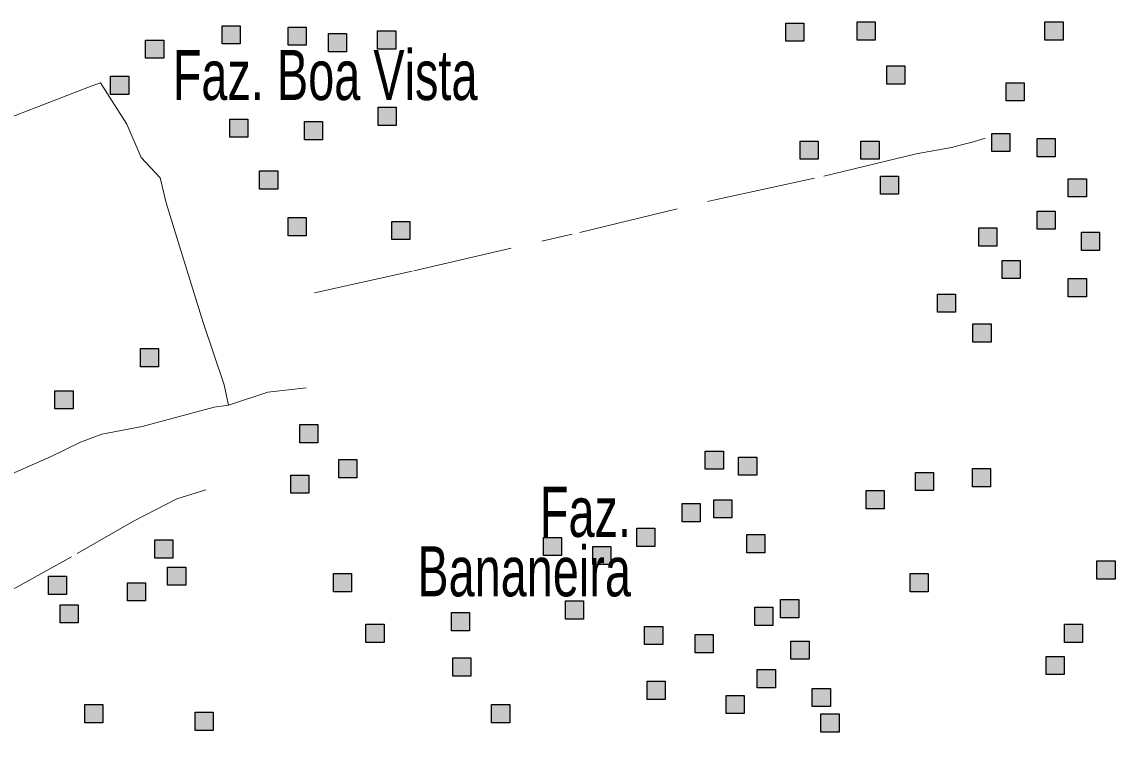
# Model space of a CAD drawing. Extents: x 445.4 to 500, y 8728.7 to 8784.
# Drawn here: x 449.432 to 452.926, y 8730.288 to 8732.567 of the extents above; entities that cross this region are included whole.
import ezdxf
from ezdxf.enums import TextEntityAlignment as Align

# ---------------------------------------------------------------- set-up
doc = ezdxf.new("R2010")
doc.units = 0
doc.header["$LTSCALE"] = 0.064
doc.linetypes.add('DOT_DASHED', pattern=[7.7, 5, -1.2, 0.3, -1.2])
doc.layers.add('2', color=7, linetype='Continuous', lineweight=25)
doc.layers.add('22', color=7, linetype='DOT_DASHED', lineweight=13)
doc.layers.add('61', color=7, linetype='Continuous')

msp = doc.modelspace()

# ---------------------------------------------------------------- hatches: boundary and pattern name
at = {"layer": '2'}
for points in [[(450.0721, 8732.555), (450.1301, 8732.555), (450.1301, 8732.497), (450.0721, 8732.497)], [(450.2833, 8732.5508), (450.3413, 8732.5508), (450.3413, 8732.4928), (450.2833, 8732.4928)], [(450.569, 8732.5384), (450.627, 8732.5384), (450.627, 8732.4804), (450.569, 8732.4804)], [(451.8736, 8732.5633), (451.9316, 8732.5633), (451.9316, 8732.5053), (451.8736, 8732.5053)], [(452.1013, 8732.5674), (452.1593, 8732.5674), (452.1593, 8732.5094), (452.1013, 8732.5094)], [(452.7018, 8732.5674), (452.7598, 8732.5674), (452.7598, 8732.5094), (452.7018, 8732.5094)], [(449.8277, 8732.5094), (449.8857, 8732.5094), (449.8857, 8732.4514), (449.8277, 8732.4514)], [(450.4117, 8732.5301), (450.4697, 8732.5301), (450.4697, 8732.4721), (450.4117, 8732.4721)], [(452.1966, 8732.4265), (452.2546, 8732.4265), (452.2546, 8732.3685), (452.1966, 8732.3685)], [(449.7159, 8732.3934), (449.7739, 8732.3934), (449.7739, 8732.3354), (449.7159, 8732.3354)], [(452.5776, 8732.3727), (452.6356, 8732.3727), (452.6356, 8732.3147), (452.5776, 8732.3147)], [(450.5708, 8732.2943), (450.6288, 8732.2943), (450.6288, 8732.2363), (450.5708, 8732.2363)], [(450.0969, 8732.2566), (450.1549, 8732.2566), (450.1549, 8732.1986), (450.0969, 8732.1986)], [(450.335, 8732.2487), (450.393, 8732.2487), (450.393, 8732.1907), (450.335, 8732.1907)], [(451.9191, 8732.1862), (451.9771, 8732.1862), (451.9771, 8732.1282), (451.9191, 8732.1282)], [(452.1137, 8732.1862), (452.1717, 8732.1862), (452.1717, 8732.1282), (452.1137, 8732.1282)], [(452.532, 8732.2111), (452.59, 8732.2111), (452.59, 8732.1531), (452.532, 8732.1531)], [(452.677, 8732.1945), (452.735, 8732.1945), (452.735, 8732.1365), (452.677, 8732.1365)], [(450.1922, 8732.0909), (450.2502, 8732.0909), (450.2502, 8732.0329), (450.1922, 8732.0329)], [(452.1759, 8732.0743), (452.2339, 8732.0743), (452.2339, 8732.0163), (452.1759, 8732.0163)], [(452.7764, 8732.066), (452.8344, 8732.066), (452.8344, 8732.008), (452.7764, 8732.008)], [(450.2833, 8731.9417), (450.3413, 8731.9417), (450.3413, 8731.8837), (450.2833, 8731.8837)], [(452.677, 8731.9624), (452.735, 8731.9624), (452.735, 8731.9044), (452.677, 8731.9044)], [(450.6146, 8731.9293), (450.6726, 8731.9293), (450.6726, 8731.8713), (450.6146, 8731.8713)], [(452.4906, 8731.9086), (452.5486, 8731.9086), (452.5486, 8731.8506), (452.4906, 8731.8506)], [(452.8184, 8731.8948), (452.8764, 8731.8948), (452.8764, 8731.8368), (452.8184, 8731.8368)], [(452.5652, 8731.805), (452.6232, 8731.805), (452.6232, 8731.747), (452.5652, 8731.747)], [(452.7764, 8731.7469), (452.8344, 8731.7469), (452.8344, 8731.6889), (452.7764, 8731.6889)], [(452.3581, 8731.6972), (452.4161, 8731.6972), (452.4161, 8731.6392), (452.3581, 8731.6392)], [(452.4716, 8731.6019), (452.5296, 8731.6019), (452.5296, 8731.5439), (452.4716, 8731.5439)], [(449.8112, 8731.5232), (449.8692, 8731.5232), (449.8692, 8731.4652), (449.8112, 8731.4652)], [(449.5378, 8731.3881), (449.5958, 8731.3881), (449.5958, 8731.3301), (449.5378, 8731.3301)], [(450.3206, 8731.2804), (450.3786, 8731.2804), (450.3786, 8731.2224), (450.3206, 8731.2224)], [(451.6163, 8731.1955), (451.6743, 8731.1955), (451.6743, 8731.1375), (451.6163, 8731.1375)], [(451.7226, 8731.1765), (451.7806, 8731.1765), (451.7806, 8731.1185), (451.7226, 8731.1185)], [(450.4448, 8731.1685), (450.5028, 8731.1685), (450.5028, 8731.1105), (450.4448, 8731.1105)], [(452.4699, 8731.1395), (452.5279, 8731.1395), (452.5279, 8731.0815), (452.4699, 8731.0815)], [(450.2916, 8731.1187), (450.3496, 8731.1187), (450.3496, 8731.0607), (450.2916, 8731.0607)], [(452.2877, 8731.127), (452.3457, 8731.127), (452.3457, 8731.069), (452.2877, 8731.069)], [(452.1303, 8731.069), (452.1883, 8731.069), (452.1883, 8731.011), (452.1303, 8731.011)], [(451.6437, 8731.04), (451.7017, 8731.04), (451.7017, 8730.982), (451.6437, 8730.982)], [(451.5422, 8731.0276), (451.6002, 8731.0276), (451.6002, 8730.9696), (451.5422, 8730.9696)], [(451.3973, 8730.9488), (451.4553, 8730.9488), (451.4553, 8730.8908), (451.3973, 8730.8908)], [(451.7492, 8730.9287), (451.8072, 8730.9287), (451.8072, 8730.8707), (451.7492, 8730.8707)], [(449.8567, 8730.9116), (449.9147, 8730.9116), (449.9147, 8730.8536), (449.8567, 8730.8536)], [(451.0991, 8730.9198), (451.1571, 8730.9198), (451.1571, 8730.8618), (451.0991, 8730.8618)], [(451.2565, 8730.8908), (451.3145, 8730.8908), (451.3145, 8730.8328), (451.2565, 8730.8328)], [(449.8981, 8730.8245), (449.9561, 8730.8245), (449.9561, 8730.7665), (449.8981, 8730.7665)], [(452.8682, 8730.8444), (452.9262, 8730.8444), (452.9262, 8730.7864), (452.8682, 8730.7864)], [(449.5171, 8730.7955), (449.5751, 8730.7955), (449.5751, 8730.7375), (449.5171, 8730.7375)], [(450.4282, 8730.8038), (450.4862, 8730.8038), (450.4862, 8730.7458), (450.4282, 8730.7458)], [(452.2711, 8730.8038), (452.3291, 8730.8038), (452.3291, 8730.7458), (452.2711, 8730.7458)], [(449.7698, 8730.7748), (449.8278, 8730.7748), (449.8278, 8730.7168), (449.7698, 8730.7168)], [(451.857, 8730.7209), (451.915, 8730.7209), (451.915, 8730.6629), (451.857, 8730.6629)], [(449.5544, 8730.7044), (449.6124, 8730.7044), (449.6124, 8730.6464), (449.5544, 8730.6464)], [(451.1695, 8730.7168), (451.2275, 8730.7168), (451.2275, 8730.6588), (451.1695, 8730.6588)], [(451.7742, 8730.6961), (451.8322, 8730.6961), (451.8322, 8730.6381), (451.7742, 8730.6381)], [(450.8051, 8730.6795), (450.8631, 8730.6795), (450.8631, 8730.6215), (450.8051, 8730.6215)], [(450.5318, 8730.6422), (450.5898, 8730.6422), (450.5898, 8730.5842), (450.5318, 8730.5842)], [(451.4225, 8730.6353), (451.4805, 8730.6353), (451.4805, 8730.5773), (451.4225, 8730.5773)], [(452.7639, 8730.6422), (452.8219, 8730.6422), (452.8219, 8730.5842), (452.7639, 8730.5842)], [(451.5837, 8730.6091), (451.6417, 8730.6091), (451.6417, 8730.5511), (451.5837, 8730.5511)], [(451.8901, 8730.5883), (451.9481, 8730.5883), (451.9481, 8730.5303), (451.8901, 8730.5303)], [(450.8092, 8730.5345), (450.8672, 8730.5345), (450.8672, 8730.4765), (450.8092, 8730.4765)], [(452.7053, 8730.5393), (452.7633, 8730.5393), (452.7633, 8730.4813), (452.7053, 8730.4813)], [(451.7824, 8730.4972), (451.8404, 8730.4972), (451.8404, 8730.4392), (451.7824, 8730.4392)], [(451.4304, 8730.4599), (451.4884, 8730.4599), (451.4884, 8730.4019), (451.4304, 8730.4019)], [(451.6831, 8730.4143), (451.7411, 8730.4143), (451.7411, 8730.3563), (451.6831, 8730.3563)], [(451.9582, 8730.4371), (452.0162, 8730.4371), (452.0162, 8730.3791), (451.9582, 8730.3791)], [(449.6331, 8730.3853), (449.6911, 8730.3853), (449.6911, 8730.3273), (449.6331, 8730.3273)], [(450.9335, 8730.3853), (450.9915, 8730.3853), (450.9915, 8730.3273), (450.9335, 8730.3273)], [(449.9861, 8730.3608), (450.0441, 8730.3608), (450.0441, 8730.3028), (449.9861, 8730.3028)], [(451.9859, 8730.3555), (452.0439, 8730.3555), (452.0439, 8730.2975), (451.9859, 8730.2975)]]:
    msp.add_hatch(color=256, dxfattribs=at).paths.add_polyline_path(points)

# ---------------------------------------------------------------- linework, layer by layer
for points in [[(450.0721, 8732.555), (450.1301, 8732.555), (450.1301, 8732.497), (450.0721, 8732.497)], [(450.2833, 8732.5508), (450.3413, 8732.5508), (450.3413, 8732.4928), (450.2833, 8732.4928)], [(450.569, 8732.5384), (450.627, 8732.5384), (450.627, 8732.4804), (450.569, 8732.4804)], [(451.8736, 8732.5633), (451.9316, 8732.5633), (451.9316, 8732.5053), (451.8736, 8732.5053)], [(452.1013, 8732.5674), (452.1593, 8732.5674), (452.1593, 8732.5094), (452.1013, 8732.5094)], [(452.7018, 8732.5674), (452.7598, 8732.5674), (452.7598, 8732.5094), (452.7018, 8732.5094)], [(449.8277, 8732.5094), (449.8857, 8732.5094), (449.8857, 8732.4514), (449.8277, 8732.4514)], [(450.4117, 8732.5301), (450.4697, 8732.5301), (450.4697, 8732.4721), (450.4117, 8732.4721)], [(452.1966, 8732.4265), (452.2546, 8732.4265), (452.2546, 8732.3685), (452.1966, 8732.3685)], [(449.7159, 8732.3934), (449.7739, 8732.3934), (449.7739, 8732.3354), (449.7159, 8732.3354)], [(452.5776, 8732.3727), (452.6356, 8732.3727), (452.6356, 8732.3147), (452.5776, 8732.3147)], [(450.5708, 8732.2943), (450.6288, 8732.2943), (450.6288, 8732.2363), (450.5708, 8732.2363)], [(450.0969, 8732.2566), (450.1549, 8732.2566), (450.1549, 8732.1986), (450.0969, 8732.1986)], [(450.335, 8732.2487), (450.393, 8732.2487), (450.393, 8732.1907), (450.335, 8732.1907)], [(451.9191, 8732.1862), (451.9771, 8732.1862), (451.9771, 8732.1282), (451.9191, 8732.1282)], [(452.1137, 8732.1862), (452.1717, 8732.1862), (452.1717, 8732.1282), (452.1137, 8732.1282)], [(452.532, 8732.2111), (452.59, 8732.2111), (452.59, 8732.1531), (452.532, 8732.1531)], [(452.677, 8732.1945), (452.735, 8732.1945), (452.735, 8732.1365), (452.677, 8732.1365)], [(450.1922, 8732.0909), (450.2502, 8732.0909), (450.2502, 8732.0329), (450.1922, 8732.0329)], [(452.1759, 8732.0743), (452.2339, 8732.0743), (452.2339, 8732.0163), (452.1759, 8732.0163)], [(452.7764, 8732.066), (452.8344, 8732.066), (452.8344, 8732.008), (452.7764, 8732.008)], [(450.2833, 8731.9417), (450.3413, 8731.9417), (450.3413, 8731.8837), (450.2833, 8731.8837)], [(452.677, 8731.9624), (452.735, 8731.9624), (452.735, 8731.9044), (452.677, 8731.9044)], [(450.6146, 8731.9293), (450.6726, 8731.9293), (450.6726, 8731.8713), (450.6146, 8731.8713)], [(452.4906, 8731.9086), (452.5486, 8731.9086), (452.5486, 8731.8506), (452.4906, 8731.8506)], [(452.8184, 8731.8948), (452.8764, 8731.8948), (452.8764, 8731.8368), (452.8184, 8731.8368)], [(452.5652, 8731.805), (452.6232, 8731.805), (452.6232, 8731.747), (452.5652, 8731.747)], [(452.7764, 8731.7469), (452.8344, 8731.7469), (452.8344, 8731.6889), (452.7764, 8731.6889)], [(452.3581, 8731.6972), (452.4161, 8731.6972), (452.4161, 8731.6392), (452.3581, 8731.6392)], [(452.4716, 8731.6019), (452.5296, 8731.6019), (452.5296, 8731.5439), (452.4716, 8731.5439)], [(449.8112, 8731.5232), (449.8692, 8731.5232), (449.8692, 8731.4652), (449.8112, 8731.4652)], [(449.5378, 8731.3881), (449.5958, 8731.3881), (449.5958, 8731.3301), (449.5378, 8731.3301)], [(450.3206, 8731.2804), (450.3786, 8731.2804), (450.3786, 8731.2224), (450.3206, 8731.2224)], [(451.6163, 8731.1955), (451.6743, 8731.1955), (451.6743, 8731.1375), (451.6163, 8731.1375)], [(451.7226, 8731.1765), (451.7806, 8731.1765), (451.7806, 8731.1185), (451.7226, 8731.1185)], [(450.4448, 8731.1685), (450.5028, 8731.1685), (450.5028, 8731.1105), (450.4448, 8731.1105)], [(452.4699, 8731.1395), (452.5279, 8731.1395), (452.5279, 8731.0815), (452.4699, 8731.0815)], [(450.2916, 8731.1187), (450.3496, 8731.1187), (450.3496, 8731.0607), (450.2916, 8731.0607)], [(452.2877, 8731.127), (452.3457, 8731.127), (452.3457, 8731.069), (452.2877, 8731.069)], [(452.1303, 8731.069), (452.1883, 8731.069), (452.1883, 8731.011), (452.1303, 8731.011)], [(451.6437, 8731.04), (451.7017, 8731.04), (451.7017, 8730.982), (451.6437, 8730.982)], [(451.5422, 8731.0276), (451.6002, 8731.0276), (451.6002, 8730.9696), (451.5422, 8730.9696)], [(451.3973, 8730.9488), (451.4553, 8730.9488), (451.4553, 8730.8908), (451.3973, 8730.8908)], [(451.7492, 8730.9287), (451.8072, 8730.9287), (451.8072, 8730.8707), (451.7492, 8730.8707)], [(449.8567, 8730.9116), (449.9147, 8730.9116), (449.9147, 8730.8536), (449.8567, 8730.8536)], [(451.0991, 8730.9198), (451.1571, 8730.9198), (451.1571, 8730.8618), (451.0991, 8730.8618)], [(451.2565, 8730.8908), (451.3145, 8730.8908), (451.3145, 8730.8328), (451.2565, 8730.8328)], [(449.8981, 8730.8245), (449.9561, 8730.8245), (449.9561, 8730.7665), (449.8981, 8730.7665)], [(452.8682, 8730.8444), (452.9262, 8730.8444), (452.9262, 8730.7864), (452.8682, 8730.7864)], [(449.5171, 8730.7955), (449.5751, 8730.7955), (449.5751, 8730.7375), (449.5171, 8730.7375)], [(450.4282, 8730.8038), (450.4862, 8730.8038), (450.4862, 8730.7458), (450.4282, 8730.7458)], [(452.2711, 8730.8038), (452.3291, 8730.8038), (452.3291, 8730.7458), (452.2711, 8730.7458)], [(449.7698, 8730.7748), (449.8278, 8730.7748), (449.8278, 8730.7168), (449.7698, 8730.7168)], [(451.857, 8730.7209), (451.915, 8730.7209), (451.915, 8730.6629), (451.857, 8730.6629)], [(449.5544, 8730.7044), (449.6124, 8730.7044), (449.6124, 8730.6464), (449.5544, 8730.6464)], [(451.1695, 8730.7168), (451.2275, 8730.7168), (451.2275, 8730.6588), (451.1695, 8730.6588)], [(451.7742, 8730.6961), (451.8322, 8730.6961), (451.8322, 8730.6381), (451.7742, 8730.6381)], [(450.8051, 8730.6795), (450.8631, 8730.6795), (450.8631, 8730.6215), (450.8051, 8730.6215)], [(450.5318, 8730.6422), (450.5898, 8730.6422), (450.5898, 8730.5842), (450.5318, 8730.5842)], [(451.4225, 8730.6353), (451.4805, 8730.6353), (451.4805, 8730.5773), (451.4225, 8730.5773)], [(452.7639, 8730.6422), (452.8219, 8730.6422), (452.8219, 8730.5842), (452.7639, 8730.5842)], [(451.5837, 8730.6091), (451.6417, 8730.6091), (451.6417, 8730.5511), (451.5837, 8730.5511)], [(451.8901, 8730.5883), (451.9481, 8730.5883), (451.9481, 8730.5303), (451.8901, 8730.5303)], [(450.8092, 8730.5345), (450.8672, 8730.5345), (450.8672, 8730.4765), (450.8092, 8730.4765)], [(452.7053, 8730.5393), (452.7633, 8730.5393), (452.7633, 8730.4813), (452.7053, 8730.4813)], [(451.7824, 8730.4972), (451.8404, 8730.4972), (451.8404, 8730.4392), (451.7824, 8730.4392)], [(451.4304, 8730.4599), (451.4884, 8730.4599), (451.4884, 8730.4019), (451.4304, 8730.4019)], [(451.6831, 8730.4143), (451.7411, 8730.4143), (451.7411, 8730.3563), (451.6831, 8730.3563)], [(451.9582, 8730.4371), (452.0162, 8730.4371), (452.0162, 8730.3791), (451.9582, 8730.3791)], [(449.6331, 8730.3853), (449.6911, 8730.3853), (449.6911, 8730.3273), (449.6331, 8730.3273)], [(450.9335, 8730.3853), (450.9915, 8730.3853), (450.9915, 8730.3273), (450.9335, 8730.3273)], [(449.9861, 8730.3608), (450.0441, 8730.3608), (450.0441, 8730.3028), (449.9861, 8730.3028)], [(451.9859, 8730.3555), (452.0439, 8730.3555), (452.0439, 8730.2975), (451.9859, 8730.2975)]]:
    msp.add_lwpolyline(points, close=True, dxfattribs=at)
at = {"layer": '22'}
for points in [[(448.7436, 8732.0134), (448.861, 8732.0595), (449.1321, 8732.1626), (449.3806, 8732.2561), (449.6452, 8732.3592), (449.684, 8732.3721), (449.7679, 8732.2399), (449.8131, 8732.1336), (449.8744, 8732.0691), (449.8937, 8731.9885), (449.9357, 8731.85), (450.0115, 8731.6066), (450.0792, 8731.4068), (450.0921, 8731.3423)], [(452.2907, 8732.1459), (452.4029, 8732.1661), (452.4308, 8732.1736), (452.4732, 8732.1843), (452.511, 8732.1959)], [(450.3672, 8731.7018), (450.6845, 8731.7721), (451.2158, 8731.8939), (451.6527, 8732), (451.9951, 8732.0747), (452.2907, 8732.1459)], [(450.0921, 8731.3423), (450.2178, 8731.3836), (450.3404, 8731.3978)], [(447.9866, 8730.4705), (448.0735, 8730.5096), (448.4579, 8730.6863), (448.8419, 8730.8626), (448.9322, 8730.8956), (449.044, 8730.9596), (449.164, 8731.0124), (449.344, 8731.0987), (449.5255, 8731.1785), (449.6201, 8731.2242), (449.6883, 8731.2496), (449.8164, 8731.274), (450.0468, 8731.3364), (450.0921, 8731.3423)], [(448.0521, 8730.2876), (448.4, 8730.3942), (448.709, 8730.4847), (448.741, 8730.3996), (448.7996, 8730.4155), (448.9168, 8730.4847), (449.3111, 8730.7029), (449.6094, 8730.8678), (449.7894, 8730.9718), (449.9279, 8731.0431), (450.0202, 8731.0714)]]:
    msp.add_lwpolyline(points, dxfattribs=at)

# ---------------------------------------------------------------- texts
at = {"layer": '61', "width": 0.7}
msp.add_text('Faz. Boa Vista', height=0.16, dxfattribs=at).set_placement((449.9145, 8732.3176))
for s, p in [('          Faz.', (451.3789, 8730.9213)), ('Bananeira', (451.3789, 8730.7313))]:
    msp.add_text(s, height=0.16, dxfattribs=at).set_placement(p, align=Align.RIGHT)

doc.saveas('drawing.dxf')
